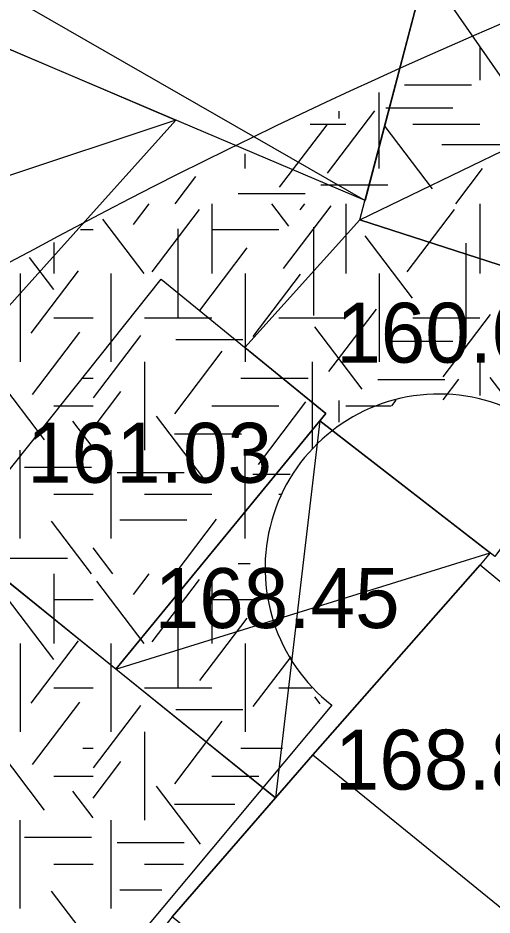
# Model space of a CAD drawing. Extents: x 419101 to 420177, y 4451541 to 4452254.
# Drawn here: x 420065.33 to 420074.83, y 4451811.81 to 4451829.77 of the extents above; entities that cross this region are included whole.
import ezdxf

# ---------------------------------------------------------------- set-up
doc = ezdxf.new("R2010")
doc.units = 0
for name, color, linetype in [('3_HALİHAZIR', 7, 'Continuous'), ('Level 41', 7, 'Continuous'), ('Level 62', 7, 'Continuous')]:
    doc.layers.add(name, color=color, linetype=linetype)

msp = doc.modelspace()

# ---------------------------------------------------------------- linework, layer by layer
at = {"layer": '3_HALİHAZIR'}
for p, q in [((420059.462, 4451833.478), (420072.285, 4451826.117)), ((420073.502, 4451830.747), (420078.382, 4451823.723)), ((420072.182, 4451825.727), (420079.442, 4451829.24)), ((420068.494, 4451827.726), (420060.109, 4451824.933)), ((420071.378, 4451821.707), (420070.489, 4451814.157)), ((420067.294, 4451816.735), (420074.793, 4451819.058))]:
    msp.add_line(p, q, dxfattribs=at)
for points in [[(420079.442, 4451829.24), (420078.382, 4451823.723), (420072.182, 4451825.727), (420073.349, 4451830.164), (420059.462, 4451833.478), (420062.028, 4451847.874), (420081.63, 4451843.392)], [(420059.462, 4451833.478), (420073.349, 4451830.164), (420072.285, 4451826.117), (420058.927, 4451831.787)], [(420072.182, 4451825.727), (420073.502, 4451830.747), (420079.442, 4451829.24), (420078.382, 4451823.723)], [(420064.043, 4451829.616), (420068.494, 4451827.726), (420063.49, 4451822.163), (420060.109, 4451824.933)], [(420074.883, 4451818.988), (420071.378, 4451821.707), (420071.496, 4451821.85), (420069.877, 4451823.17), (420072.182, 4451825.727), (420078.382, 4451823.723)], [(420064.059, 4451819.347), (420068.197, 4451824.541), (420071.496, 4451821.85), (420067.294, 4451816.735)], [(420067.294, 4451816.735), (420071.378, 4451821.707), (420074.793, 4451819.058), (420074.587, 4451818.819), (420071.237, 4451815.019), (420070.489, 4451814.157)], [(420060.93, 4451802.802), (420052.848, 4451809.562), (420062.252, 4451820.805), (420070.489, 4451814.157), (420068.419, 4451811.773), (420066.587, 4451809.46), (420063.816, 4451806.129)], [(420071.237, 4451815.019), (420074.587, 4451818.819), (420081.829, 4451812.815), (420078.557, 4451809.072), (420074.94, 4451804.691), (420071.878, 4451807.204), (420072.746, 4451808.211), (420068.419, 4451811.773)], [(420074.94, 4451804.691), (420071.878, 4451807.204), (420072.746, 4451808.211), (420068.419, 4451811.773), (420071.237, 4451815.019), (420078.557, 4451809.072)]]:
    msp.add_lwpolyline(points, close=True, dxfattribs=at)
at = {"layer": 'Level 41'}
for p, q in [((420074.583, 4451829.201), (420074.583, 4451828.527)), ((420073.074, 4451828.429), (420074.417, 4451828.429)), ((420072.569, 4451826.759), (420072.569, 4451828.278)), ((420071.533, 4451826.662), (420072.482, 4451827.912)), ((420071.758, 4451827.906), (420071.758, 4451827.754)), ((420072.7, 4451827.973), (420074.043, 4451827.973)), ((420070.573, 4451826.383), (420071.522, 4451827.632)), ((420071.183, 4451827.643), (420071.897, 4451827.643)), ((420073.636, 4451826.348), (420072.686, 4451827.597)), ((420073.24, 4451827.643), (420074.583, 4451827.643)), ((420073.819, 4451827.236), (420075.162, 4451827.236)), ((420069.883, 4451826.759), (420069.883, 4451827.047)), ((420074.102, 4451826.05), (420074.639, 4451826.756)), ((420068.482, 4451826.05), (420068.896, 4451826.595)), ((420071.396, 4451826.431), (420072.739, 4451826.431)), ((420069.744, 4451826.256), (420071.087, 4451826.256)), ((420067.645, 4451825.633), (420067.962, 4451826.05)), ((420068.016, 4451824.687), (420068.965, 4451825.937)), ((420069.211, 4451826.05), (420069.211, 4451824.652)), ((420070.76, 4451825.598), (420070.416, 4451826.05)), ((420070.653, 4451824.756), (420071.603, 4451826.006)), ((420070.986, 4451825.93), (420071.077, 4451826.05)), ((420071.897, 4451826.05), (420071.897, 4451824.652)), ((420073.13, 4451824.687), (420074.079, 4451825.937)), ((420074.583, 4451826.05), (420074.583, 4451824.652)), ((420067.856, 4451824.652), (420067.03, 4451825.74)), ((420066.586, 4451825.536), (420066.835, 4451825.536)), ((420068.536, 4451825.548), (420068.536, 4451823.781)), ((420069.211, 4451825.536), (420070.554, 4451825.536)), ((420071.253, 4451825.583), (420071.253, 4451823.816)), ((420073.237, 4451824.161), (420072.288, 4451825.41)), ((420066.047, 4451825.274), (420066.047, 4451824.652)), ((420066.047, 4451825.274), (420066.047, 4451824.652)), ((420068.976, 4451823.915), (420069.925, 4451825.165)), ((420074.301, 4451825.262), (420074.301, 4451823.495)), ((420066.048, 4451824.336), (420065.562, 4451824.975)), ((420065.376, 4451824.652), (420065.376, 4451822.885)), ((420065.376, 4451824.652), (420065.376, 4451822.885)), ((420065.596, 4451823.459), (420066.545, 4451824.709)), ((420067.197, 4451822.885), (420067.197, 4451824.652)), ((420069.883, 4451824.652), (420069.883, 4451822.885)), ((420070.042, 4451823.39), (420070.991, 4451824.64)), ((420072.569, 4451824.652), (420072.569, 4451822.885)), ((420071.559, 4451822.689), (420072.51, 4451823.938)), ((420066.047, 4451823.768), (420066.835, 4451823.768)), ((420067.868, 4451823.768), (420069.211, 4451823.768)), ((420070.554, 4451823.768), (420071.897, 4451823.768)), ((420073.24, 4451823.768), (420074.583, 4451823.768)), ((420073.85, 4451822.584), (420074.799, 4451823.834)), ((420072.225, 4451822.339), (420071.275, 4451823.588)), ((420065.622, 4451822.233), (420066.572, 4451823.482)), ((420066.845, 4451822.164), (420067.794, 4451823.413)), ((420068.492, 4451823.334), (420069.835, 4451823.334)), ((420072.7, 4451823.298), (420074.043, 4451823.298)), ((420068.47, 4451821.847), (420069.419, 4451823.097)), ((420067.868, 4451822.885), (420067.868, 4451821.118)), ((420071.226, 4451822.885), (420071.226, 4451821.146)), ((420074.583, 4451822.885), (420074.583, 4451822.214)), ((420065.861, 4451821.321), (420064.912, 4451822.57)), ((420066.631, 4451822.561), (420066.835, 4451822.561)), ((420069.798, 4451822.561), (420071.141, 4451822.561)), ((420072.54, 4451822.528), (420073.883, 4451822.528)), ((420073.847, 4451822.126), (420074.16, 4451822.537)), ((420075.312, 4451821.885), (420074.791, 4451822.57)), ((420066.835, 4451821.555), (420067.394, 4451822.291)), ((420071.758, 4451822.113), (420071.758, 4451821.677)), ((420072.821, 4451822.002), (420072.907, 4451822.116)), ((420066.047, 4451822.001), (420066.835, 4451822.001)), ((420069.211, 4451822.001), (420070.554, 4451822.001)), ((420070.147, 4451820.831), (420071.097, 4451822.081)), ((420071.897, 4451822.001), (420072.808, 4451822.001)), ((420069.055, 4451820.55), (420068.106, 4451821.8)), ((420066.835, 4451821.161), (420066.429, 4451821.695)), ((420068.465, 4451821.441), (420069.808, 4451821.441)), ((420065.376, 4451819.35), (420065.376, 4451821.118)), ((420067.197, 4451819.35), (420067.197, 4451821.118)), ((420069.883, 4451819.35), (420069.883, 4451821.118)), ((420065.458, 4451820.775), (420066.801, 4451820.775)), ((420067.32, 4451820.669), (420068.663, 4451820.669)), ((420070.037, 4451820.635), (420070.783, 4451820.635)), ((420066.047, 4451820.234), (420066.835, 4451820.234)), ((420067.868, 4451820.234), (420069.211, 4451820.234)), ((420070.554, 4451820.234), (420070.602, 4451820.234)), ((420066.806, 4451818.641), (420066.004, 4451819.697)), ((420067.374, 4451819.723), (420068.716, 4451819.723)), ((420068.482, 4451818.641), (420069.311, 4451819.732)), ((420067.229, 4451818.641), (420066.835, 4451819.159)), ((420064.979, 4451818.953), (420066.322, 4451818.953)), ((420069.744, 4451818.847), (420069.979, 4451818.847)), ((420066.047, 4451818.641), (420066.047, 4451817.243)), ((420066.047, 4451818.641), (420066.047, 4451817.243)), ((420067.645, 4451818.224), (420067.962, 4451818.641)), ((420068.016, 4451817.278), (420068.965, 4451818.528)), ((420069.211, 4451818.641), (420069.211, 4451817.243)), ((420067.856, 4451817.243), (420066.907, 4451818.493)), ((420066.048, 4451816.927), (420065.099, 4451818.176)), ((420066.047, 4451818.127), (420066.835, 4451818.127)), ((420068.536, 4451818.139), (420068.536, 4451816.372)), ((420069.211, 4451818.127), (420070.037, 4451818.127)), ((420068.976, 4451816.506), (420069.925, 4451817.756)), ((420065.596, 4451816.05), (420066.545, 4451817.3)), ((420065.376, 4451817.243), (420065.376, 4451815.476)), ((420065.376, 4451817.243), (420065.376, 4451815.476)), ((420067.197, 4451815.476), (420067.197, 4451817.243)), ((420069.883, 4451817.243), (420069.883, 4451815.476)), ((420070.042, 4451815.981), (420070.801, 4451816.981)), ((420066.047, 4451816.359), (420066.835, 4451816.359)), ((420067.868, 4451816.359), (420069.211, 4451816.359)), ((420070.554, 4451816.359), (420071.216, 4451816.359)), ((420065.622, 4451814.824), (420066.572, 4451816.073)), ((420066.845, 4451814.755), (420067.794, 4451816.004)), ((420071.385, 4451816.035), (420071.275, 4451816.179)), ((420068.492, 4451815.925), (420069.835, 4451815.925)), ((420068.47, 4451814.438), (420069.419, 4451815.688)), ((420067.868, 4451815.476), (420067.868, 4451813.709)), ((420065.861, 4451813.912), (420064.912, 4451815.161)), ((420066.631, 4451815.152), (420066.835, 4451815.152)), ((420069.798, 4451815.152), (420070.631, 4451815.152)), ((420066.835, 4451814.146), (420067.394, 4451814.882)), ((420066.047, 4451814.592), (420066.835, 4451814.592)), ((420069.211, 4451814.592), (420070.154, 4451814.592)), ((420068.99, 4451813.227), (420068.106, 4451814.391)), ((420066.835, 4451813.752), (420066.429, 4451814.286)), ((420068.465, 4451814.032), (420069.676, 4451814.032)), ((420065.376, 4451811.941), (420065.376, 4451813.709)), ((420067.197, 4451811.941), (420067.197, 4451813.709)), ((420065.458, 4451813.366), (420066.801, 4451813.366)), ((420067.32, 4451813.26), (420068.663, 4451813.26)), ((420066.047, 4451812.825), (420066.835, 4451812.825)), ((420067.868, 4451812.825), (420068.647, 4451812.825)), ((420066.806, 4451811.232), (420066.004, 4451812.288)), ((420067.374, 4451812.314), (420068.211, 4451812.314))]:
    msp.add_line(p, q, dxfattribs=at)
at = {"layer": 'Level 62'}
msp.add_line((420071.615, 4451816.012), (420064.844, 4451807.904), dxfattribs=at)
for centre, radius, start, end in [((420121.033, 4451722.239), 116.858, 95.52771, 129.83653), ((420073.766, 4451818.755), 3.485, 320.5227, 231.8977)]:
    msp.add_arc(centre, radius, start, end, dxfattribs=at)

# ---------------------------------------------------------------- texts
at = {"layer": '3_HALİHAZIR'}
for s, p in [('160.06', (420071.706, 4451822.868)), ('161.03', (420065.513, 4451820.464)), ('168.45', (420068.068, 4451817.555)), ('168.89', (420071.678, 4451814.32))]:
    msp.add_text(s, height=1.2, dxfattribs=at).set_placement(p)

doc.saveas('drawing.dxf')
